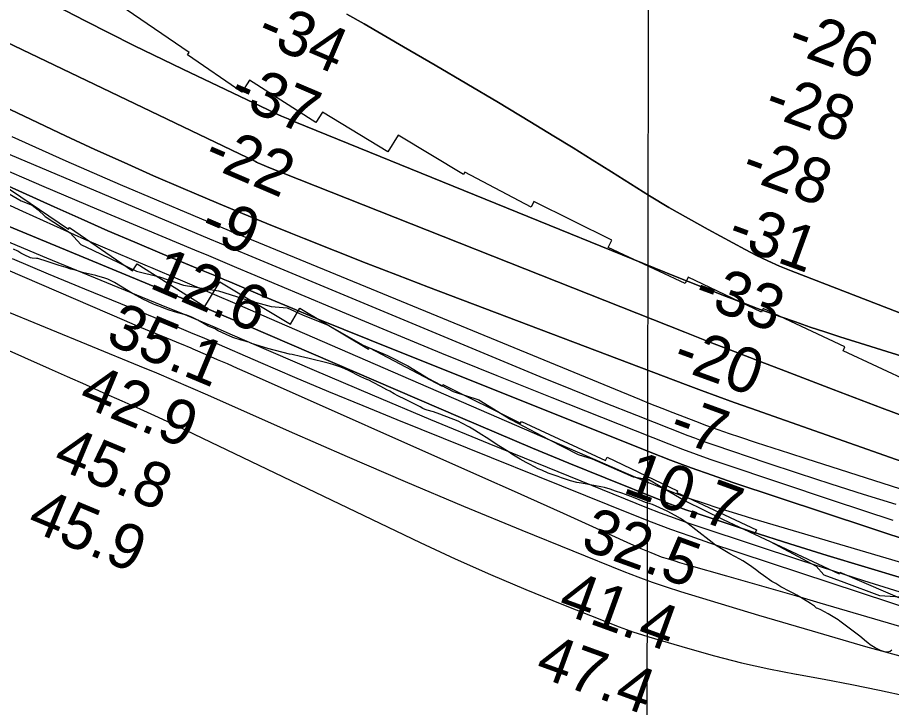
# Model space of a CAD drawing. Extents: x 3187622 to 3225504, y 800805 to 826213.
# Drawn here: x 3206580 to 3207879, y 810604 to 811618 of the extents above; entities that cross this region are included whole.
import ezdxf

# ---------------------------------------------------------------- set-up
doc = ezdxf.new("R2010")
doc.units = 0
for name, color, linetype in [('V-GRID-MAJR', 7, 'Continuous'), ('V-RIVR-EDGE', 7, 'Continuous'), ('V-RIVR-RANG', 7, 'Continuous'), ('V-RRAP-RVMT', 7, 'Continuous'), ('V-SITE-VEGE', 7, 'Continuous'), ('V-TOPO-DPTH', 7, 'Continuous'), ('V-TOPO-MAJR', 7, 'Continuous'), ('V-TOPO-MINR', 7, 'Continuous'), ('V-TOPO-WATR', 7, 'Continuous')]:
    doc.layers.add(name, color=color, linetype=linetype)

msp = doc.modelspace()

# ---------------------------------------------------------------- linework, layer by layer
at = {"layer": 'V-GRID-MAJR'}
msp.add_spline([(3207506.7, 806215.5), (3207519, 812274.2), (3207531.4, 818336.4), (3207543.7, 824398.7), (3207543.7, 824402.1)], degree=3, dxfattribs=at)
at = {"layer": 'V-RIVR-EDGE'}
for points in [[(3206567.6, 811356.2), (3206585.4, 811345.7), (3206601.9, 811339.1), (3206611, 811332.1), (3206621, 811322.6), (3206658.3, 811298.1), (3206674.3, 811280.7), (3206692.1, 811272.4), (3206756.8, 811240.9), (3206791.2, 811232.6), (3206826.8, 811220.3), (3206878.9, 811211.9), (3206924.5, 811197.5), (3206957.1, 811188.7), (3206980.6, 811186.5), (3207003.6, 811176.4)], [(3207003.6, 811176.4), (3207041.8, 811160.7), (3207093.9, 811131.4), (3207129.9, 811115.7), (3207160.3, 811100.4), (3207190.7, 811081.6), (3207227.6, 811062.4), (3207265.4, 811049.7), (3207313.1, 811020.9), (3207369.6, 810990.8), (3207413, 810968.9), (3207433.8, 810962.4), (3207495, 810935.7), (3207518.1, 810931.3), (3207571.9, 810899.9), (3207628.8, 810871.9), (3207698.2, 810839.6), (3207766.8, 810802.5), (3207778.1, 810789.8), (3207808.1, 810778.9), (3207861, 810759.2), (3207908, 810756)]]:
    msp.add_lwpolyline(points, dxfattribs=at)
at = {"layer": 'V-RRAP-RVMT'}
for p, q in [((3206835.2, 811566.3), (3206732.1, 811636.6)), ((3206832.8, 811562.7), (3206835.2, 811566.3)), ((3206913.2, 811507.3), (3206832.8, 811562.7)), ((3206924.6, 811525), (3206913.2, 811507.3)), ((3207023.6, 811462.3), (3206924.6, 811525)), ((3207033.2, 811477.4), (3207023.6, 811462.3)), ((3207130.5, 811418.5), (3207033.2, 811477.4)), ((3207145.5, 811443.2), (3207130.5, 811418.5)), ((3207242.7, 811384.7), (3207145.5, 811443.2)), ((3207244.7, 811388.4), (3207242.7, 811384.7)), ((3207343.1, 811336.4), (3207244.7, 811388.4)), ((3206556, 811371.5), (3206655.9, 811303.5)), ((3207347.5, 811344.9), (3207343.1, 811336.4)), ((3207463.2, 811287.2), (3207347.5, 811344.9)), ((3206655.9, 811303.5), (3206657.6, 811306)), ((3206657.6, 811306), (3206751.2, 811241.6)), ((3207457.9, 811276.5), (3207463.2, 811287.2)), ((3207572.2, 811223), (3207457.9, 811276.5)), ((3206751.2, 811241.6), (3206758.1, 811251.8)), ((3206758.1, 811251.8), (3206858.5, 811188.7)), ((3207576.7, 811232.3), (3207572.2, 811223)), ((3207685.5, 811180), (3207576.7, 811232.3)), ((3206858.5, 811188.7), (3206881, 811225.1)), ((3206881, 811225.1), (3206985.6, 811162.2)), ((3206985.6, 811162.2), (3206999.6, 811186.2)), ((3206999.6, 811186.2), (3207101.5, 811125.1)), ((3207688.2, 811185.7), (3207685.5, 811180)), ((3207809.4, 811128.5), (3207688.2, 811185.7)), ((3207101.5, 811125.1), (3207102.9, 811127)), ((3207102.9, 811127), (3207210.9, 811070)), ((3207806.8, 811122.9), (3207809.4, 811128.5)), ((3207929.4, 811065.4), (3207806.8, 811122.9)), ((3207210.9, 811070), (3207212, 811072.6)), ((3207212, 811072.6), (3207327.6, 811015)), ((3207327.6, 811015), (3207329.1, 811017.9)), ((3207329.1, 811017.9), (3207453.7, 810959.5)), ((3207453.7, 810959.5), (3207456.2, 810964.9)), ((3207456.2, 810964.9), (3207560.6, 810914.8)), ((3207560.6, 810914.8), (3207559.5, 810912.4)), ((3207559.5, 810912.4), (3207678, 810856.5)), ((3207678, 810856.5), (3207675.1, 810850.2)), ((3207675.1, 810850.2), (3207800.8, 810791.2)), ((3207800.8, 810791.2), (3207802.1, 810793.8)), ((3207802.1, 810793.8), (3207930.8, 810738.3))]:
    msp.add_line(p, q, dxfattribs=at)
at = {"layer": 'V-SITE-VEGE'}
for points in [[(3207452.2, 810919.5), (3207446.9, 810920.6), (3207438.9, 810921.9), (3207418, 810926), (3207411.2, 810927.1), (3207401.9, 810929.5), (3207394.1, 810932.2), (3207388.5, 810934), (3207383.3, 810936.1), (3207368.4, 810941.1), (3207359.1, 810945.3), (3207353.6, 810947.6), (3207348.1, 810950.5), (3207340.8, 810954.4), (3207336.1, 810956.7), (3207327.1, 810961.9), (3207314.5, 810969.4), (3207309, 810973), (3207295.3, 810981.5), (3207276.5, 810993.7), (3207270, 810997.8), (3207259.2, 811004.8), (3207251.7, 811009.2), (3207240.2, 811015.4), (3207234.9, 811018), (3207207.5, 811028.7), (3207198, 811032.2), (3207188.7, 811034.6), (3207185.7, 811035.6), (3207182.6, 811037.2), (3207178.4, 811039.3), (3207173.6, 811041.9), (3207170.4, 811043.4), (3207156.8, 811050.4), (3207145.3, 811056.1), (3207140, 811059), (3207133.3, 811062.9), (3207129, 811065), (3207120, 811069.6), (3207108.7, 811075.8), (3207102.2, 811079), (3207099.4, 811080), (3207094.9, 811082.1), (3207090.4, 811083.9), (3207071.1, 811094.1), (3207063, 811097.7), (3207057.8, 811099.6), (3207048.7, 811102.5), (3207041.9, 811104.3), (3207013.5, 811111.3), (3207000.6, 811114.2), (3206988.1, 811117.2), (3206984.3, 811117.8), (3206952.1, 811126.3), (3206927.7, 811133.7), (3206923.7, 811135.5), (3206921.6, 811136.1), (3206914.9, 811138.2), (3206912.6, 811138.7), (3206900, 811142.7), (3206890, 811146.9), (3206884.5, 811149.5), (3206877.4, 811152.9), (3206873.7, 811155.2), (3206869.9, 811156.7), (3206863.4, 811159.6), (3206848.1, 811168.4), (3206839.1, 811172.6), (3206831.5, 811175.5), (3206818.2, 811179.4), (3206805.4, 811183.2), (3206800.1, 811185), (3206794.3, 811187.4), (3206784.8, 811191), (3206782, 811192.1), (3206766.5, 811199.6), (3206757.4, 811204.3), (3206751.2, 811207.9), (3206724.4, 811224.5), (3206714.4, 811229.1), (3206708.6, 811231), (3206699.5, 811233.7), (3206696.5, 811234.7), (3206676.9, 811239), (3206666.3, 811242.5), (3206659.3, 811244.3), (3206652.2, 811246.7), (3206645.4, 811248.8), (3206641.9, 811249.6), (3206624.1, 811255.7), (3206610.5, 811259.9), (3206608.2, 811260.2), (3206601.7, 811260.5), (3206599.4, 811261.1), (3206597.4, 811262.1), (3206592.1, 811264.2), (3206585.3, 811267.8), (3206580.6, 811270.7), (3206574.3, 811273.8)], [(3207879.4, 810677.8), (3207876.9, 810676.1), (3207872.8, 810675.1), (3207870, 810674.9), (3207862.2, 810677.3), (3207854.2, 810681.2), (3207847.2, 810685.6), (3207843.5, 810688.7), (3207841.7, 810690), (3207831.7, 810698.7), (3207807.7, 810716.7), (3207802, 810720.8), (3207799.2, 810722.7), (3207784.5, 810732), (3207773.7, 810737.9), (3207769.2, 810739.7), (3207767.4, 810740.5), (3207764.2, 810743.1), (3207758.4, 810747.2), (3207748.1, 810753.7), (3207744.1, 810756), (3207737.9, 810759.4), (3207733.6, 810762), (3207727.6, 810765.1), (3207714.1, 810772.1), (3207706.8, 810776.7), (3207700.8, 810780.1), (3207688.3, 810788.9), (3207683.8, 810792.5), (3207676.8, 810797.9), (3207667.5, 810804.3), (3207657.8, 810810.5), (3207653.5, 810813.1), (3207638.7, 810821.1), (3207628.5, 810826.8), (3207617.4, 810833.8), (3207612.2, 810837.7), (3207588.2, 810856.7), (3207576.7, 810865.4), (3207565.2, 810873.4), (3207557.2, 810878.1), (3207545.2, 810884.6), (3207523.8, 810894.5), (3207513, 810897.4), (3207509.8, 810899), (3207495.5, 810905), (3207483.4, 810909.2), (3207477.9, 810911.3), (3207468.8, 810914.4), (3207460.5, 810917.1), (3207452.2, 810919.5)]]:
    msp.add_lwpolyline(points, dxfattribs=at)
at = {"layer": 'V-TOPO-DPTH'}
for points in [[(3207938.2, 811010.5), (3207865, 811037.7), (3207792, 811065.2), (3207721.1, 811092.3), (3207683.6, 811106.7), (3207646.2, 811121.2), (3207608.8, 811135.8), (3207571.4, 811150.5), (3206951.3, 811396), (3206950.2, 811396.5), (3206946.6, 811398), (3206943.1, 811399.5), (3206940.7, 811400.6), (3206937.2, 811402.2), (3206935.4, 811403.1), (3206933.7, 811403.9), (3206347.6, 811685.5)], [(3206347.6, 811685.5), (3206933.7, 811403.9), (3206935.4, 811403.1), (3206937.2, 811402.2), (3206940.7, 811400.6), (3206943.1, 811399.5), (3206946.6, 811398), (3206950.2, 811396.5), (3206951.3, 811396), (3207571.4, 811150.5), (3207608.8, 811135.8), (3207646.2, 811121.2), (3207683.6, 811106.7), (3207721.1, 811092.3), (3207792, 811065.2), (3207865, 811037.7), (3207938.2, 811010.5)], [(3208310.2, 810984.9), (3207801.9, 811143.7), (3207779.8, 811150.8), (3207757.8, 811158), (3207735.9, 811165.6), (3207714.1, 811173.3), (3207678.1, 811186.2), (3207674.4, 811187.6), (3207670.6, 811189), (3207666.8, 811190.4), (3207663.1, 811191.9), (3207632.9, 811203.5), (3207614.1, 811210.9), (3207595.4, 811218.3), (3207576.6, 811225.8), (3207557.9, 811233.3), (3206992.3, 811463.2), (3206982.2, 811467.4), (3206972.2, 811471.7), (3206962.3, 811476.2), (3206952.4, 811480.8), (3206825.8, 811541.2), (3206752.9, 811576.7), (3206680.5, 811613), (3206608.8, 811650.6)], [(3206608.8, 811650.6), (3206680.5, 811613), (3206752.9, 811576.7), (3206825.8, 811541.2), (3206952.4, 811480.8), (3206962.3, 811476.2), (3206972.2, 811471.7), (3206982.2, 811467.4), (3206992.3, 811463.2), (3207557.9, 811233.3), (3207576.6, 811225.8), (3207595.4, 811218.3), (3207614.1, 811210.9), (3207632.9, 811203.5), (3207663.1, 811191.9), (3207666.8, 811190.4), (3207670.6, 811189), (3207674.4, 811187.6), (3207678.1, 811186.2), (3207714.1, 811173.3), (3207735.9, 811165.6), (3207757.8, 811158), (3207779.8, 811150.8), (3207801.9, 811143.7), (3208310.2, 810984.9)], [(3207069.2, 811623.2), (3207095.1, 811608.5), (3207153.8, 811574.7), (3207200.9, 811547.4), (3207247.9, 811519.8), (3207294.6, 811491.9), (3207341.2, 811463.7), (3207377, 811441.8), (3207405.6, 811424.3), (3207434.1, 811406.6), (3207462.5, 811388.8), (3207490.8, 811370.9), (3207519.2, 811353.2), (3207547.9, 811335.9), (3207577, 811319.2), (3207606.3, 811302.9), (3207661.3, 811273.1), (3207678, 811264.5), (3207694.9, 811256.3), (3207712.1, 811248.7), (3207729.6, 811241.6), (3208156.8, 811076.3)], [(3208156.8, 811076.3), (3207729.6, 811241.6), (3207712.1, 811248.7), (3207694.9, 811256.3), (3207678, 811264.5), (3207661.3, 811273.1), (3207606.3, 811302.9), (3207577, 811319.2), (3207547.9, 811335.9), (3207519.2, 811353.2), (3207490.8, 811370.9), (3207462.5, 811388.8), (3207434.1, 811406.6), (3207405.6, 811424.3), (3207377, 811441.8), (3207341.2, 811463.7), (3207294.6, 811491.9), (3207247.9, 811519.8), (3207200.9, 811547.4), (3207153.8, 811574.7), (3207095.1, 811608.5), (3207069.2, 811623.2)], [(3208041.7, 810906.1), (3207669.3, 811037.3), (3207645, 811045.9), (3207620.7, 811054.7), (3207596.6, 811063.6), (3207572.4, 811072.7), (3207190.7, 811217.5), (3207144.5, 811235.2), (3207098.3, 811253.1), (3207052.2, 811271.2), (3207006.2, 811289.6), (3206986.4, 811297.5), (3206950.4, 811312.1), (3206914.4, 811326.9), (3206878.6, 811341.8), (3206842.8, 811356.9), (3206826.2, 811364), (3206782.3, 811383), (3206738.5, 811402.4), (3206695, 811422.2), (3206651.6, 811442.5), (3206303.2, 811607.8)], [(3206303.2, 811607.8), (3206651.6, 811442.5), (3206695, 811422.2), (3206738.5, 811402.4), (3206782.3, 811383), (3206826.2, 811364), (3206842.8, 811356.9), (3206878.6, 811341.8), (3206914.4, 811326.9), (3206950.4, 811312.1), (3206986.4, 811297.5), (3207006.2, 811289.6), (3207052.2, 811271.2), (3207098.3, 811253.1), (3207144.5, 811235.2), (3207190.7, 811217.5), (3207572.4, 811072.7), (3207596.6, 811063.6), (3207620.7, 811054.7), (3207645, 811045.9), (3207669.3, 811037.3), (3208041.7, 810906.1)], [(3208051.5, 810791.8), (3207643, 810927.1), (3207612, 810937.7), (3207581.2, 810948.6), (3207550.5, 810960.1), (3207520, 810972), (3207102.9, 811138.9), (3207064.9, 811154.2), (3207026.9, 811169.7), (3206989, 811185.5), (3206951.2, 811201.4), (3206895.7, 811225.1), (3206885.7, 811229.3), (3206875.8, 811233.5), (3206865.8, 811237.7), (3206855.8, 811241.8), (3206795, 811267.1), (3206754.7, 811284.1), (3206714.5, 811301.3), (3206674.5, 811318.9), (3206634.6, 811336.8), (3206268.8, 811502)], [(3206268.8, 811502), (3206634.6, 811336.8), (3206674.5, 811318.9), (3206714.5, 811301.3), (3206754.7, 811284.1), (3206795, 811267.1), (3206855.8, 811241.8), (3206865.8, 811237.7), (3206875.8, 811233.5), (3206885.7, 811229.3), (3206895.7, 811225.1), (3206951.2, 811201.4), (3206989, 811185.5), (3207026.9, 811169.7), (3207064.9, 811154.2), (3207102.9, 811138.9), (3207520, 810972), (3207550.5, 810960.1), (3207581.2, 810948.6), (3207612, 810937.7), (3207643, 810927.1), (3208051.5, 810791.8)], [(3206421.7, 811476.4), (3206865.4, 811289.4), (3206879.7, 811283.4), (3206893.9, 811277.4), (3206908.2, 811271.4), (3206922.5, 811265.4), (3207308.8, 811104.3), (3207356.4, 811084.6), (3207404.1, 811065.1), (3207452, 811045.9), (3207499.9, 811026.9), (3207576, 810997), (3207585.9, 810993.2), (3207595.9, 810989.5), (3207605.9, 810985.9), (3207616, 810982.4), (3207692, 810956.7), (3207740.2, 810940.7), (3207788.4, 810924.9), (3207836.8, 810909.6), (3207885.3, 810894.6)], [(3206421.7, 811476.4), (3206865.4, 811289.4), (3206879.7, 811283.4), (3206893.9, 811277.4), (3206908.2, 811271.4), (3206922.5, 811265.4), (3207308.8, 811104.3), (3207356.4, 811084.6), (3207404.1, 811065.1), (3207452, 811045.9), (3207499.9, 811026.9), (3207576, 810997), (3207585.9, 810993.2), (3207595.9, 810989.5), (3207605.9, 810985.9), (3207616, 810982.4), (3207692, 810956.7), (3207740.2, 810940.7), (3207788.4, 810924.9), (3207836.8, 810909.6), (3207885.3, 810894.6)], [(3207894.9, 810785), (3207838.9, 810801.5), (3207783.1, 810818.4), (3207727.4, 810835.9), (3207671.8, 810853.9), (3207585.6, 810882.4), (3207573.3, 810886.6), (3207561.1, 810891), (3207549, 810895.5), (3207536.9, 810900.3), (3207453.1, 810934.1), (3207399.2, 810956), (3207345.5, 810978.2), (3207291.9, 811000.7), (3207238.4, 811023.6), (3206923.2, 811159.3), (3206890, 811173.5), (3206856.8, 811187.7), (3206823.5, 811201.6), (3206790.1, 811215.5), (3206391.4, 811380.2)]]:
    msp.add_lwpolyline(points, dxfattribs=at)
at = {"layer": 'V-TOPO-MAJR'}
msp.add_lwpolyline([(3206239.7, 811383.4), (3206738.8, 811168.3), (3206754.4, 811161.6), (3206770, 811155), (3206785.6, 811148.6), (3206801.3, 811142.1), (3206824.4, 811132.7), (3206828.5, 811131), (3206832.6, 811129.3), (3206836.6, 811127.6), (3206840.7, 811125.8), (3206862.2, 811116.5), (3206877, 811110.1), (3206891.8, 811103.7), (3206906.6, 811097.2), (3206921.3, 811090.6), (3207275.3, 810933.2), (3207313.8, 810916), (3207352.3, 810898.8), (3207390.8, 810881.4), (3207429.2, 810864), (3207491.1, 810835.9), (3207498.6, 810832.5), (3207506.1, 810829.2), (3207513.7, 810826), (3207521.2, 810822.9), (3207532.9, 810818.1), (3207536.5, 810816.8), (3207538.2, 810816.1), (3207540, 810815.6), (3207550.2, 810812.5), (3207557, 810810.4), (3207563.9, 810808.3), (3207570.8, 810806.3), (3207577.7, 810804.3), (3207633.5, 810788.5), (3207668.2, 810778.5), (3207703, 810768.5), (3207737.7, 810758.4), (3207772.4, 810748.3), (3208186.6, 810626.6)], dxfattribs=at)
at = {"layer": 'V-TOPO-MINR'}
for points in [[(3206347.6, 811685.5), (3206933.7, 811403.9), (3206935.4, 811403.1), (3206937.2, 811402.2), (3206940.7, 811400.6), (3206943.1, 811399.5), (3206946.6, 811398), (3206950.2, 811396.5), (3206951.3, 811396), (3207571.4, 811150.5), (3207608.8, 811135.8), (3207646.2, 811121.2), (3207683.6, 811106.7), (3207721.1, 811092.3), (3207792, 811065.2), (3207865, 811037.7), (3207938.2, 811010.5)], [(3206608.8, 811650.6), (3206680.5, 811613), (3206752.9, 811576.7), (3206825.8, 811541.2), (3206952.4, 811480.8), (3206962.3, 811476.2), (3206972.2, 811471.7), (3206982.2, 811467.4), (3206992.3, 811463.2), (3207557.9, 811233.3), (3207576.6, 811225.8), (3207595.4, 811218.3), (3207614.1, 811210.9), (3207632.9, 811203.5), (3207663.1, 811191.9), (3207666.8, 811190.4), (3207670.6, 811189), (3207674.4, 811187.6), (3207678.1, 811186.2), (3207714.1, 811173.3), (3207735.9, 811165.6), (3207757.8, 811158), (3207779.8, 811150.8), (3207801.9, 811143.7), (3208310.2, 810984.9)], [(3208156.8, 811076.3), (3207729.6, 811241.6), (3207712.1, 811248.7), (3207694.9, 811256.3), (3207678, 811264.5), (3207661.3, 811273.1), (3207606.3, 811302.9), (3207577, 811319.2), (3207547.9, 811335.9), (3207519.2, 811353.2), (3207490.8, 811370.9), (3207462.5, 811388.8), (3207434.1, 811406.6), (3207405.6, 811424.3), (3207377, 811441.8), (3207341.2, 811463.7), (3207294.6, 811491.9), (3207247.9, 811519.8), (3207200.9, 811547.4), (3207153.8, 811574.7), (3207095.1, 811608.5), (3207069.2, 811623.2)], [(3206303.2, 811607.8), (3206651.6, 811442.5), (3206695, 811422.2), (3206738.5, 811402.4), (3206782.3, 811383), (3206826.2, 811364), (3206842.8, 811356.9), (3206878.6, 811341.8), (3206914.4, 811326.9), (3206950.4, 811312.1), (3206986.4, 811297.5), (3207006.2, 811289.6), (3207052.2, 811271.2), (3207098.3, 811253.1), (3207144.5, 811235.2), (3207190.7, 811217.5), (3207572.4, 811072.7), (3207596.6, 811063.6), (3207620.7, 811054.7), (3207645, 811045.9), (3207669.3, 811037.3), (3208041.7, 810906.1)], [(3206421.7, 811476.4), (3206865.4, 811289.4), (3206879.7, 811283.4), (3206893.9, 811277.4), (3206908.2, 811271.4), (3206922.5, 811265.4), (3207308.8, 811104.3), (3207356.4, 811084.6), (3207404.1, 811065.1), (3207452, 811045.9), (3207499.9, 811026.9), (3207576, 810997), (3207585.9, 810993.2), (3207595.9, 810989.5), (3207605.9, 810985.9), (3207616, 810982.4), (3207692, 810956.7), (3207740.2, 810940.7), (3207788.4, 810924.9), (3207836.8, 810909.6), (3207885.3, 810894.6)], [(3206280.2, 811471.5), (3206587.7, 811330.3), (3206633.7, 811309.5), (3206679.9, 811288.9), (3206726.2, 811268.8), (3206772.7, 811249), (3206777.5, 811247), (3206821.7, 811228.3), (3206865.8, 811209.5), (3206909.9, 811190.6), (3206953.9, 811171.5), (3207464.1, 810949.8), (3207481, 810942.5), (3207498.1, 810935.2), (3207515.1, 810928.2), (3207532.3, 810921.2), (3207558.9, 810910.5), (3207562.7, 810909), (3207566.6, 810907.5), (3207570.5, 810906.1), (3207574.4, 810904.8), (3207601.7, 810895.8), (3207619.3, 810890.1), (3207636.9, 810884.4), (3207654.6, 810879), (3207672.3, 810873.7), (3208189.1, 810721.2)], [(3206571.8, 811441.2), (3206652.1, 811405.2), (3206732.9, 811370.1), (3206894.8, 811301.4), (3206898.7, 811299.8), (3206902.5, 811298.2), (3206906.4, 811296.5), (3206910.3, 811294.9), (3207504.2, 811050.8), (3207520.8, 811044.1), (3207537.3, 811037.4), (3207553.9, 811030.9), (3207570.6, 811024.4), (3207587.3, 811018), (3207604, 811011.8), (3207620.8, 811005.9), (3207637.7, 811000.1), (3207653, 810994.9), (3207677.6, 810986.7), (3207702.2, 810978.5), (3207726.9, 810970.5), (3207751.6, 810962.6), (3208334.2, 810776.1)], [(3206541, 811400.8), (3206619.2, 811367.1), (3206697.5, 811333.9), (3206843, 811272.9), (3206863.9, 811264.2), (3206884.8, 811255.4), (3206905.7, 811246.6), (3206926.6, 811237.8), (3207047.4, 811186.9), (3207128.8, 811152.9), (3207210.3, 811119.3), (3207292.1, 811086.2), (3207374, 811053.4), (3207548, 810984.4), (3207568.2, 810976.6), (3207588.5, 810969), (3207609, 810961.7), (3207629.5, 810954.7), (3207791.9, 810900.4), (3207880.6, 810871.3)], [(3206391.4, 811380.2), (3206790.1, 811215.5), (3206823.5, 811201.6), (3206856.8, 811187.7), (3206890, 811173.5), (3206923.2, 811159.3), (3207238.4, 811023.6), (3207291.9, 811000.7), (3207345.5, 810978.2), (3207399.2, 810956), (3207453.1, 810934.1), (3207536.9, 810900.3), (3207549, 810895.5), (3207561.1, 810891), (3207573.3, 810886.6), (3207585.6, 810882.4), (3207671.8, 810853.9), (3207727.4, 810835.9), (3207783.1, 810818.4), (3207838.9, 810801.5), (3207894.9, 810785)], [(3206200.5, 811286.9), (3206627, 811096.6), (3206654, 811084.5), (3206681, 811072.5), (3206708.1, 811060.5), (3206735.1, 811048.5), (3206762.1, 811036.4), (3206789, 811024.1), (3206815.8, 811011.6), (3206842.5, 810998.9), (3207178.2, 810838), (3207230.3, 810813.7), (3207282.7, 810790.2), (3207335.6, 810767.8), (3207388.9, 810746.3), (3207474.3, 810712.7), (3207485.1, 810708.6), (3207496.1, 810704.7), (3207507.1, 810701.1), (3207518.2, 810697.6), (3207575.6, 810680.6), (3207615.6, 810669.5), (3207655.8, 810659.2), (3207696.3, 810650.3), (3207737, 810642.3), (3207737.7, 810642.2), (3207778.8, 810634.6), (3207819.9, 810626.6), (3207860.9, 810618.2), (3207901.8, 810609.4)], [(3206550.7, 811291.2), (3206623.4, 811261.1), (3206801.5, 811187.8), (3206825.1, 811178), (3206848.7, 811168.2), (3206872.2, 811158.2), (3206895.7, 811148.1), (3207021, 811094.1), (3207107.3, 811057.3), (3207193.7, 811020.9), (3207280.3, 810985.1), (3207367.2, 810949.7), (3207514.9, 810890.1), (3207535.2, 810882.1), (3207555.7, 810874.4), (3207576.2, 810867.1), (3207596.9, 810860), (3207744.9, 810811.1), (3207836.9, 810781.4), (3207929.2, 810752.6)], [(3206572.4, 811260.1), (3206625.9, 811237.4), (3206679.5, 811215.1), (3206733.2, 811192.9), (3206813, 811160.2), (3206826.8, 811154.5), (3206840.6, 811148.7), (3206854.4, 811142.9), (3206868.2, 811137), (3206941.4, 811105.4), (3206991.8, 811083.8), (3207042.4, 811062.5), (3207093.1, 811041.5), (3207143.9, 811020.8), (3207492.9, 810879.9), (3207521.5, 810868.7), (3207550.2, 810857.8), (3207579.1, 810847.6), (3207608.1, 810837.6), (3207966, 810719.4)], [(3206550.8, 811186.6), (3206761.1, 811100.4), (3206786.5, 811089.8), (3206811.8, 811079.2), (3206837, 811068.3), (3206862.2, 811057.2), (3206983.7, 811003.2), (3207069.8, 810965.5), (3207156.1, 810928.4), (3207242.8, 810892.1), (3207329.7, 810856.3), (3207481.1, 810794.9), (3207501.9, 810786.8), (3207522.9, 810779.1), (3207544.1, 810771.9), (3207565.4, 810765.1), (3207681.2, 810730), (3207760.7, 810706.4), (3207840.3, 810683.4), (3207920.2, 810661.3)]]:
    msp.add_lwpolyline(points, dxfattribs=at)
at = {"layer": 'V-TOPO-WATR'}
msp.add_lwpolyline([(3206268.8, 811502), (3206634.6, 811336.8), (3206674.5, 811318.9), (3206714.5, 811301.3), (3206754.7, 811284.1), (3206795, 811267.1), (3206855.8, 811241.8), (3206865.8, 811237.7), (3206875.8, 811233.5), (3206885.7, 811229.3), (3206895.7, 811225.1), (3206951.2, 811201.4), (3206989, 811185.5), (3207026.9, 811169.7), (3207064.9, 811154.2), (3207102.9, 811138.9), (3207520, 810972), (3207550.5, 810960.1), (3207581.2, 810948.6), (3207612, 810937.7), (3207643, 810927.1), (3208051.5, 810791.8)], dxfattribs=at)

# ---------------------------------------------------------------- texts
at = {"layer": 'V-RIVR-RANG'}
for s, rotation, p in [('-34', 336.8007, (3206932.2, 811584.5)), ('-26', 339.9616, (3207720.8, 811569.3)), ('-37', 336.8007, (3206891.3, 811493.3)), ('-28', 339.9616, (3207686.4, 811475.4)), ('-22', 336.8007, (3206853.5, 811400.7)), ('-28', 339.9616, (3207652.5, 811381.3)), ('-9', 336.8007, (3206847.5, 811294.5)), ('-31', 339.9616, (3207631.8, 811282.5)), ('12.6', 336.8007, (3206774, 811217.2)), ('-33', 339.9616, (3207581.8, 811194.3)), ('35.1', 337.3583, (3206709, 811135)), ('-20', 339.9616, (3207550.6, 811099.2)), ('42.9', 337.3583, (3206668.3, 811043.7)), ('-7', 339.9616, (3207545.2, 810994.7)), ('45.8', 337.3583, (3206630.2, 810951.2)), ('10.7', 339.9616, (3207477.6, 810912.9)), ('45.9', 337.3583, (3206591.7, 810858.9)), ('32.5', 340.0483, (3207414.7, 810829.2)), ('41.4', 340.0483, (3207380.8, 810735.2)), ('47.4', 340.0483, (3207346.9, 810641.1))]:
    msp.add_text(s, height=67, rotation=rotation, dxfattribs=at).set_placement(p)

doc.saveas('drawing.dxf')
